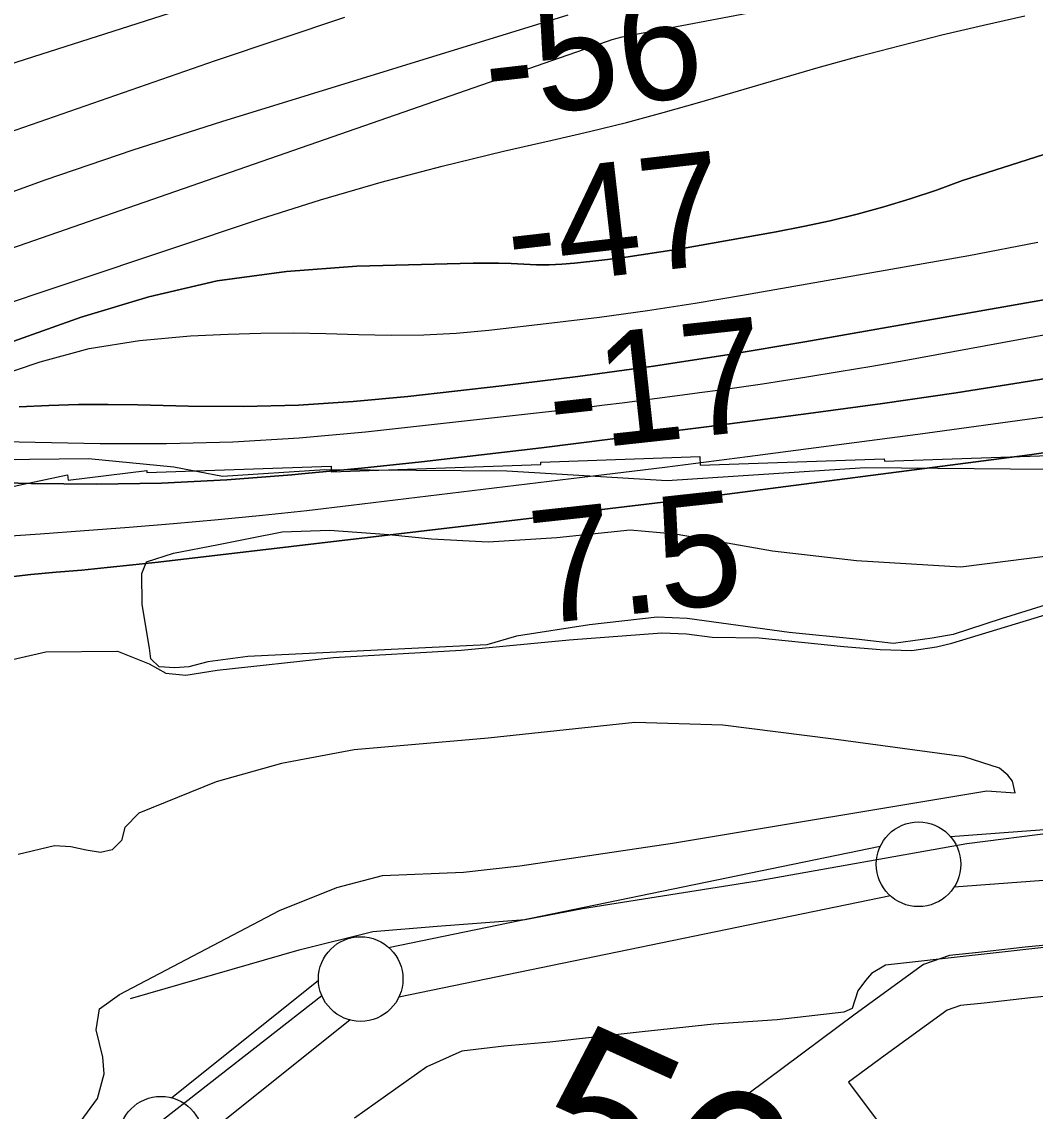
# Model space of a CAD drawing. Extents: x 3677843 to 3715951, y 511991 to 537744.
# Drawn here: x 3685878 to 3686477, y 531291 to 531935 of the extents above; entities that cross this region are included whole.
import ezdxf

# ---------------------------------------------------------------- set-up
doc = ezdxf.new("R2010")
doc.units = 0
for name, color, linetype in [('V-FLOD-BASE', 7, 'Continuous'), ('V-LEVE-TOET', 7, 'Continuous'), ('V-RIVR-EDGE', 7, 'Continuous'), ('V-RIVR-RANG', 7, 'Continuous'), ('V-ROAD-CNTR', 7, 'Continuous'), ('V-RRAP-RVMT', 7, 'Continuous'), ('V-SITE-VEGE', 7, 'Continuous'), ('V-SURV-IDEN', 7, 'Continuous'), ('V-SURV-LINE', 7, 'Continuous'), ('V-TOPO-DPTH', 7, 'Continuous'), ('V-TOPO-MAJR', 7, 'Continuous'), ('V-TOPO-MINR', 7, 'Continuous'), ('V-TOPO-WATR', 7, 'Continuous')]:
    doc.layers.add(name, color=color, linetype=linetype)

msp = doc.modelspace()

# ---------------------------------------------------------------- linework, layer by layer
at = {"layer": 'V-FLOD-BASE'}
for points in [[(3685942.54, 531357.9), (3686042.17, 531386.63), (3686085.78, 531397.47), (3686123.91, 531400.62), (3686175.91, 531404.6), (3686209.84, 531411.18), (3686313.06, 531427.47), (3686437.05, 531449.51), (3686489.71, 531456.27)], [(3685595.4, 530816.74), (3685596.24, 530872.25), (3685599.37, 530906.97), (3685609.61, 530923.73), (3685667.2, 530993.68), (3685730.97, 531070.64), (3685800.35, 531141.4), (3685908.32, 531239.6), (3685955.78, 531281.7), (3686055.62, 531359.7)]]:
    msp.add_lwpolyline(points, dxfattribs=at)
at = {"layer": 'V-LEVE-TOET'}
for points in [[(3685853.69, 531553.97), (3685892.46, 531562.68), (3685934.79, 531563.09), (3685953.59, 531555.65), (3685963.36, 531550.2), (3685975.17, 531548.92), (3685993.87, 531551.88), (3686062.49, 531559.5), (3686138.08, 531563.71), (3686201.85, 531569.89), (3686256.62, 531573.9), (3686271.2, 531573.35), (3686286.48, 531571.42), (3686314.24, 531571), (3686364.25, 531565.94), (3686385.78, 531564.08), (3686404.52, 531563.57), (3686419.07, 531565.79), (3686428.06, 531567.96), (3686492.4, 531587.33)], [(3686465.51, 531479.47), (3686464.05, 531486.4), (3686461.24, 531489.85), (3686456.34, 531493.97), (3686435.43, 531500.71), (3686358.23, 531511.06), (3686292.85, 531519.45), (3686240.73, 531521.02), (3686154, 531511.82), (3686074.88, 531504.79), (3686031.89, 531496.73), (3685993.1, 531485.92), (3685947.43, 531467.42), (3685939.18, 531459), (3685937.18, 531451.34), (3685931.67, 531445.72), (3685924.74, 531444.27), (3685916.39, 531445.57), (3685907.34, 531447.57), (3685897.61, 531448.17), (3685876.13, 531443.09)], [(3685572.09, 530913.77), (3685574.08, 530924.21), (3685583.65, 530938.89), (3685654.37, 531023.64), (3685762.87, 531150.44), (3685891.36, 531265.91), (3685912.7, 531284.88), (3685922.98, 531298.87), (3685927.01, 531313.5), (3685926.22, 531323.22), (3685922.3, 531339.35), (3685924.26, 531351.88), (3685935.99, 531360.33), (3686030.66, 531409.89), (3686064.57, 531423.42), (3686091.59, 531430.63), (3686139.5, 531432.49), (3686172.8, 531436.29), (3686262.97, 531449.69), (3686448.83, 531480.7), (3686465.51, 531479.47)], [(3686546.21, 531395.18), (3686388.88, 531377.67), (3686380.61, 531372.73), (3686377.18, 531368.54), (3686372.58, 531362.41), (3686369.22, 531351.97), (3686364.38, 531349.84), (3686324.88, 531345.29), (3686287.43, 531342.84), (3686245.15, 531338.26), (3686190.4, 531332.17), (3686163.36, 531329.82), (3686138.41, 531326.8), (3686117.69, 531317.57), (3686074.97, 531287.31)]]:
    msp.add_lwpolyline(points, dxfattribs=at)
at = {"layer": 'V-RIVR-EDGE'}
msp.add_lwpolyline([(3685865.45, 531676.44), (3685917.68, 531676.91), (3685968.1, 531671.99), (3685996.9, 531666.51), (3686057.54, 531670.56), (3686165, 531669.7), (3686259.84, 531664.06), (3686376.92, 531671.58), (3686484.37, 531670.71)], dxfattribs=at)
at = {"layer": 'V-ROAD-CNTR'}
for points in [[(3688238.79, 531443.17), (3688170.78, 531448.52), (3687691.19, 531468.88), (3687625.57, 531471.34), (3687464.95, 531466.02), (3686976.7, 531436.83), (3686471.49, 531388.24), (3686443.87, 531385.06), (3686426.85, 531383.25), (3686411.38, 531377.98), (3686370.91, 531348.71), (3685812.06, 530932.55), (3685741.52, 530882.46)], [(3686764.01, 531386.24), (3686474.64, 531358.4), (3686447.18, 531355.24), (3686433.35, 531353.77), (3686425.32, 531351.03), (3686388.66, 531324.53), (3686367.06, 531308.44)], [(3686367.06, 531308.44), (3686574.85, 531031.08)]]:
    msp.add_lwpolyline(points, dxfattribs=at)
at = {"layer": 'V-RRAP-RVMT'}
msp.add_lwpolyline([(3685856.8, 531657.15), (3685905.29, 531667.42), (3685905.7, 531664.16), (3685952.16, 531669.89), (3685952.21, 531668.68), (3686061.14, 531672.48), (3686061.27, 531669.02), (3686185.19, 531673.35), (3686185.13, 531674.88), (3686279.09, 531678.14), (3686279.28, 531673.08), (3686388.18, 531676.88), (3686388.24, 531675.42), (3686497.17, 531679.23)], dxfattribs=at)
at = {"layer": 'V-SITE-VEGE'}
msp.add_lwpolyline([(3686489.73, 531592.28), (3686457.28, 531582.26), (3686428.98, 531572.98), (3686416.53, 531570.78), (3686393.7, 531567.78), (3686371.51, 531570.33), (3686332, 531574.1), (3686271.66, 531582.51), (3686253.85, 531583.31), (3686214.01, 531578.72), (3686170.69, 531571.99), (3686153.25, 531566.92), (3686011.98, 531559.93), (3685988.22, 531556.9), (3685977.05, 531553.99), (3685968.66, 531553.21), (3685959.56, 531553.82), (3685954.62, 531558.67), (3685953.85, 531564.96), (3685949.4, 531590.8), (3685949.22, 531608.99), (3685951.95, 531616.02), (3685967.99, 531621.07), (3685994.53, 531626.23), (3686013.39, 531629.92), (3686032.24, 531633.6), (3686060.22, 531634.58), (3686095.23, 531632.12), (3686120.45, 531629.57), (3686154.05, 531627.81), (3686194.61, 531630.3), (3686237.94, 531634.93), (3686264.56, 531632.39), (3686291.89, 531627.77), (3686322.03, 531622.47), (3686371.77, 531616.66), (3686433.38, 531613.07), (3686487.89, 531619.9)], dxfattribs=at)
at = {"layer": 'V-SURV-LINE'}
for points in [[(3686427.27, 531453.68), (3687045.66, 531499.8)], [(3687047.88, 531469.88), (3686429.49, 531423.76)], [(3686095.16, 531388.15), (3686385.86, 531447.9)], [(3686391.92, 531418.52), (3686101.21, 531358.77)], [(3685966.79, 531299.29), (3686053.64, 531368.69)], [(3686072.36, 531345.24), (3685985.5, 531275.84)]]:
    msp.add_lwpolyline(points, dxfattribs=at)
for centre in [(3686408.46, 531437.23), (3686078.61, 531369.44), (3685960.54, 531275.09)]:
    msp.add_circle(centre, 25, dxfattribs=at)
at = {"layer": 'V-TOPO-DPTH'}
for points in [[(3686828.92, 531967.43), (3686434.47, 531841.2), (3686419.11, 531835.6), (3686403.59, 531830.48), (3686387.95, 531825.69), (3686372.17, 531821.39), (3686356.31, 531817.43), (3686340.33, 531813.99), (3686324.27, 531810.9), (3686267.69, 531800.95), (3686256.11, 531799.02), (3686244.52, 531797.23), (3686232.89, 531795.65), (3686221.24, 531794.22), (3686205.02, 531792.37), (3686197.56, 531791.73), (3686190.09, 531791.36), (3686182.62, 531791.4), (3686175.14, 531791.73), (3686167.65, 531792.15), (3686160.15, 531792.42), (3686152.66, 531792.48), (3686145.16, 531792.4), (3686076.32, 531790.61), (3686034.77, 531787.56), (3685993.69, 531781.94), (3685953.33, 531772.47), (3685913.44, 531760.42), (3685770.56, 531709.78)], [(3686828.92, 531967.43), (3686434.47, 531841.2), (3686419.11, 531835.6), (3686403.59, 531830.48), (3686387.95, 531825.69), (3686372.17, 531821.39), (3686356.31, 531817.43), (3686340.33, 531813.99), (3686324.27, 531810.9), (3686267.69, 531800.95), (3686256.11, 531799.02), (3686244.52, 531797.23), (3686232.89, 531795.65), (3686221.24, 531794.22), (3686205.02, 531792.37), (3686197.56, 531791.73), (3686190.09, 531791.36), (3686182.62, 531791.4), (3686175.14, 531791.73), (3686167.65, 531792.15), (3686160.15, 531792.42), (3686152.66, 531792.48), (3686145.16, 531792.4), (3686076.32, 531790.61), (3686034.77, 531787.56), (3685993.69, 531781.94), (3685953.33, 531772.47), (3685913.44, 531760.42), (3685770.56, 531709.78)], [(3685860.42, 531724.43), (3685889.06, 531734.17), (3685918.13, 531741.93), (3685947.83, 531746.72), (3685977.95, 531749.53), (3686000.25, 531750.48), (3686019.54, 531751.03), (3686038.84, 531751.25), (3686058.13, 531750.94), (3686077.42, 531750.29), (3686096.7, 531749.84), (3686115.96, 531750.01), (3686135.18, 531751.11), (3686154.39, 531752.84), (3686191.63, 531757.09), (3686219.92, 531760.57), (3686248.15, 531764.4), (3686276.31, 531768.75), (3686304.42, 531773.43), (3686438.17, 531796.96), (3686479.01, 531804.77)], [(3685860.42, 531724.43), (3685889.06, 531734.17), (3685918.13, 531741.93), (3685947.83, 531746.72), (3685977.95, 531749.53), (3686000.25, 531750.48), (3686019.54, 531751.03), (3686038.84, 531751.25), (3686058.13, 531750.94), (3686077.42, 531750.29), (3686096.7, 531749.84), (3686115.96, 531750.01), (3686135.18, 531751.11), (3686154.39, 531752.84), (3686191.63, 531757.09), (3686219.92, 531760.57), (3686248.15, 531764.4), (3686276.31, 531768.75), (3686304.42, 531773.43), (3686438.17, 531796.96), (3686479.01, 531804.77)], [(3685876.73, 531707.49), (3685894.28, 531708.29), (3685911.84, 531708.8), (3685929.41, 531708.87), (3685946.98, 531708.65), (3685976.88, 531707.89), (3686009.37, 531707.75), (3686041.82, 531708.51), (3686074.21, 531710.62), (3686106.57, 531713.63), (3686162.02, 531719.96), (3686206.95, 531725.5), (3686251.79, 531731.58), (3686296.51, 531738.47), (3686341.16, 531745.91), (3686547.34, 531782.18)], [(3686547.34, 531782.18), (3686341.16, 531745.91), (3686296.51, 531738.47), (3686251.79, 531731.58), (3686206.95, 531725.5), (3686162.02, 531719.96), (3686106.57, 531713.63), (3686074.21, 531710.62), (3686041.82, 531708.51), (3686009.37, 531707.75), (3685976.88, 531707.89), (3685946.98, 531708.65), (3685929.41, 531708.87), (3685911.84, 531708.8), (3685894.28, 531708.29), (3685876.73, 531707.49)], [(3686517.52, 531729.85), (3686474.1, 531722.69), (3686430.63, 531715.87), (3686387.09, 531709.57), (3686343.49, 531703.62), (3686284.75, 531695.96), (3686270.48, 531694.11), (3686256.21, 531692.27), (3686241.94, 531690.45), (3686227.67, 531688.65), (3686185.45, 531683.36), (3686150.05, 531679.09), (3686114.63, 531675.05), (3686079.16, 531671.34), (3686043.68, 531667.87), (3686037.86, 531667.33), (3685999.42, 531664.44), (3685960.95, 531662.46), (3685922.44, 531661.85), (3685883.89, 531662.16), (3685784.77, 531664.7)], [(3685784.77, 531664.7), (3685883.89, 531662.16), (3685922.44, 531661.85), (3685960.95, 531662.46), (3685999.42, 531664.44), (3686037.86, 531667.33), (3686043.68, 531667.87), (3686079.16, 531671.34), (3686114.63, 531675.05), (3686150.05, 531679.09), (3686185.45, 531683.36), (3686227.67, 531688.65), (3686241.94, 531690.45), (3686256.21, 531692.27), (3686270.48, 531694.11), (3686284.75, 531695.96), (3686343.49, 531703.62), (3686387.09, 531709.57), (3686430.63, 531715.87), (3686474.1, 531722.69), (3686517.52, 531729.85)], [(3686578.53, 531693.87), (3686472.72, 531679.03), (3686330.05, 531660.42), (3686295.4, 531655.97), (3686260.74, 531651.6), (3686226.06, 531647.35), (3686191.37, 531643.2), (3685958.95, 531615.77), (3685943.89, 531614.08), (3685928.82, 531612.51), (3685913.73, 531611.1), (3685898.63, 531609.82), (3685883.55, 531608.39), (3685868.51, 531606.66)]]:
    msp.add_lwpolyline(points, dxfattribs=at)
at = {"layer": 'V-TOPO-MAJR'}
msp.add_lwpolyline([(3685743.59, 531726.38), (3686019.35, 531818.51), (3686054.91, 531829.8), (3686090.68, 531840.34), (3686126.75, 531849.79), (3686163.02, 531858.51), (3686191.94, 531865), (3686213.86, 531870.13), (3686235.7, 531875.56), (3686257.43, 531881.41), (3686279.09, 531887.54), (3686324.92, 531901.01), (3686349.15, 531907.95), (3686373.44, 531914.68), (3686397.82, 531921.08), (3686422.25, 531927.27), (3686446.78, 531933.06), (3686471.37, 531938.55)], dxfattribs=at)
at = {"layer": 'V-TOPO-MINR'}
for points in [[(3685737.82, 531867.43), (3686217.18, 532020.7)], [(3685770.56, 531709.78), (3685913.44, 531760.42), (3685953.33, 531772.47), (3685993.69, 531781.94), (3686034.77, 531787.56), (3686076.32, 531790.61), (3686145.16, 531792.4), (3686152.66, 531792.48), (3686160.15, 531792.42), (3686167.65, 531792.15), (3686175.14, 531791.73), (3686182.62, 531791.4), (3686190.09, 531791.36), (3686197.56, 531791.73), (3686205.02, 531792.37), (3686221.24, 531794.22), (3686232.89, 531795.65), (3686244.52, 531797.23), (3686256.11, 531799.02), (3686267.69, 531800.95), (3686324.27, 531810.9), (3686340.33, 531813.99), (3686356.31, 531817.43), (3686372.17, 531821.39), (3686387.95, 531825.69), (3686403.59, 531830.48), (3686419.11, 531835.6), (3686434.47, 531841.2), (3686828.92, 531967.43)], [(3685277.81, 531245.64), (3685362.28, 531466.45), (3685365.61, 531473.8), (3685369.49, 531480.8), (3685374.19, 531487.28), (3685379.42, 531493.42), (3685414.28, 531529.58), (3685438.02, 531552.75), (3685462.64, 531574.9), (3685488.55, 531595.51), (3685515.34, 531615.09), (3685699.67, 531741.41), (3686224.5, 531923.64), (3686227.38, 531924.56), (3686230.29, 531925.41), (3686233.22, 531926.12), (3686236.18, 531926.75), (3686442.66, 531965.82)], [(3685227.8, 531190.67), (3685274.51, 531374.49), (3685281.35, 531397.06), (3685289.5, 531419.08), (3685299.61, 531440.26), (3685311.03, 531460.9), (3685324.13, 531480.56), (3685338.14, 531499.51), (3685353.5, 531517.38), (3685369.77, 531534.52), (3685559.82, 531720.62), (3685575.96, 531735.44), (3685592.66, 531749.55), (3685610.22, 531762.58), (3685628.35, 531774.89), (3685647.24, 531785.96), (3685666.57, 531796.12), (3685686.56, 531804.93), (3685706.98, 531812.82), (3685992.8, 531912.05), (3686031, 531925.04), (3686069.31, 531937.71)], [(3685840.41, 531822.93), (3685892.07, 531841.7), (3685944.14, 531859.28), (3685996.5, 531876.05), (3686201.26, 531939.05)], [(3685860.42, 531724.43), (3685889.06, 531734.17), (3685918.13, 531741.93), (3685947.83, 531746.72), (3685977.95, 531749.53), (3686000.25, 531750.48), (3686019.54, 531751.03), (3686038.84, 531751.25), (3686058.13, 531750.94), (3686077.42, 531750.29), (3686096.7, 531749.84), (3686115.96, 531750.01), (3686135.18, 531751.11), (3686154.39, 531752.84), (3686191.63, 531757.09), (3686219.92, 531760.57), (3686248.15, 531764.4), (3686276.31, 531768.75), (3686304.42, 531773.43), (3686438.17, 531796.96), (3686479.01, 531804.77)], [(3685876.73, 531707.49), (3685894.28, 531708.29), (3685911.84, 531708.8), (3685929.41, 531708.87), (3685946.98, 531708.65), (3685976.88, 531707.89), (3686009.37, 531707.75), (3686041.82, 531708.51), (3686074.21, 531710.62), (3686106.57, 531713.63), (3686162.02, 531719.96), (3686206.95, 531725.5), (3686251.79, 531731.58), (3686296.51, 531738.47), (3686341.16, 531745.91), (3686547.34, 531782.18)], [(3685867.11, 531687.04), (3685924.63, 531685.85), (3685963.91, 531685.81), (3686003.14, 531686.78), (3686042.3, 531689.29), (3686081.42, 531692.82), (3686191.5, 531704.91), (3686201.92, 531706.09), (3686212.34, 531707.31), (3686222.74, 531708.6), (3686233.15, 531709.93), (3686243.54, 531711.29), (3686253.94, 531712.65), (3686264.34, 531714.01), (3686274.74, 531715.37), (3686278.87, 531715.91), (3686291.33, 531717.59), (3686303.78, 531719.33), (3686316.22, 531721.18), (3686328.64, 531723.1), (3686342.32, 531725.26), (3686361.56, 531728.38), (3686380.79, 531731.6), (3686399.99, 531734.96), (3686419.18, 531738.41), (3686610.17, 531773.54)], [(3685784.77, 531664.7), (3685883.89, 531662.16), (3685922.44, 531661.85), (3685960.95, 531662.46), (3685999.42, 531664.44), (3686037.86, 531667.33), (3686043.68, 531667.87), (3686079.16, 531671.34), (3686114.63, 531675.05), (3686150.05, 531679.09), (3686185.45, 531683.36), (3686227.67, 531688.65), (3686241.94, 531690.45), (3686256.21, 531692.27), (3686270.48, 531694.11), (3686284.75, 531695.96), (3686343.49, 531703.62), (3686387.09, 531709.57), (3686430.63, 531715.87), (3686474.1, 531722.69), (3686517.52, 531729.85)], [(3685862.75, 531630.62), (3685889.09, 531632.47), (3685915.42, 531634.4), (3685941.73, 531636.46), (3685968.05, 531638.59), (3685994.34, 531640.93), (3686020.61, 531643.47), (3686046.86, 531646.3), (3686073.08, 531649.33), (3686209.53, 531665.87), (3686234, 531668.88), (3686258.48, 531671.92), (3686282.94, 531675.03), (3686307.4, 531678.19), (3686408.1, 531691.33), (3686482.81, 531701.67)]]:
    msp.add_lwpolyline(points, dxfattribs=at)
at = {"layer": 'V-TOPO-WATR'}
msp.add_lwpolyline([(3685868.51, 531606.66), (3685883.55, 531608.39), (3685898.63, 531609.82), (3685913.73, 531611.1), (3685928.82, 531612.51), (3685943.89, 531614.08), (3685958.95, 531615.77), (3686191.37, 531643.2), (3686226.06, 531647.35), (3686260.74, 531651.6), (3686295.4, 531655.97), (3686330.05, 531660.42), (3686472.72, 531679.03), (3686578.53, 531693.87)], dxfattribs=at)

# ---------------------------------------------------------------- texts
at = {"layer": 'V-RIVR-RANG'}
for s, rotation, p in [('-56', 6.49417, (3686154.76, 531877.21)), ('-47', 6.49417, (3686167.92, 531778.07)), ('-17', 6.20833, (3686192.41, 531680.53)), ('7.5', 6.20833, (3686182.76, 531578.89))]:
    msp.add_text(s, height=67, rotation=rotation, dxfattribs=at).set_placement(p)
at = {"layer": 'V-SURV-IDEN'}
msp.add_text('56+66.5', height=100, rotation=335.69108, dxfattribs=at).set_placement((3686167.66, 531255.2))

doc.saveas('drawing.dxf')
